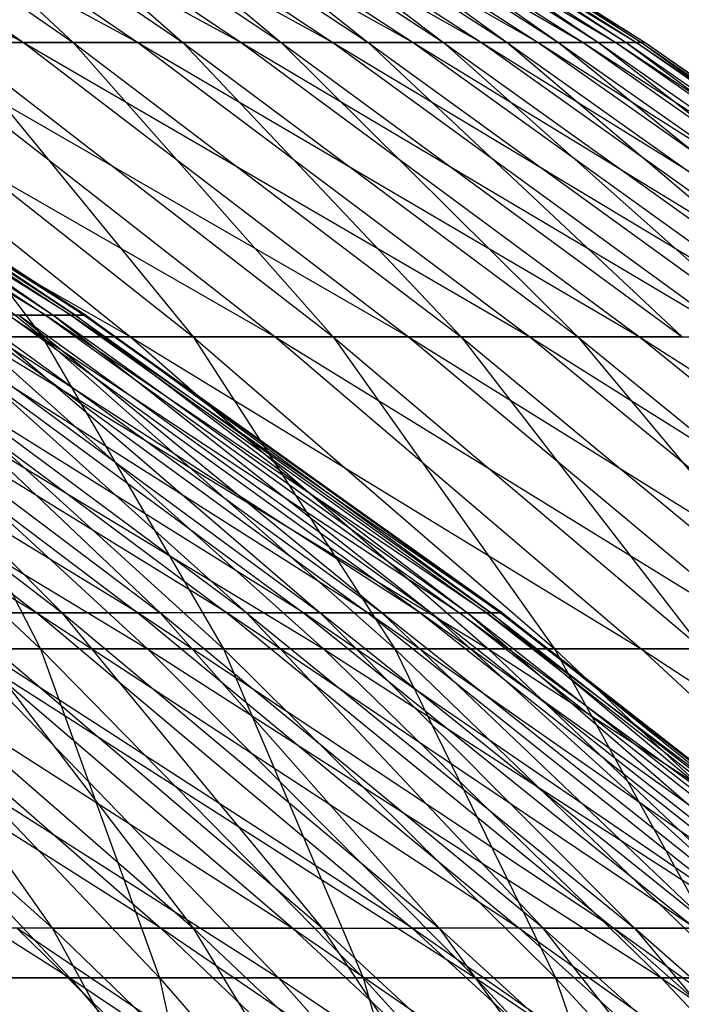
# Model space of a CAD drawing. Extents: x -125 to 125, y -143 to 0.
# Tile 349 of 406: x 30.14 to 33.37, y -37.58 to -32.78. Entities that reach past the tile are written whole.
import ezdxf

# ---------------------------------------------------------------- set-up
doc = ezdxf.new("R2010")
doc.units = 0
doc.header["$LTSCALE"] = 25.4
doc.layers.get('0').update_dxf_attribs({"linetype": 'CONTINUOUS'})

# ---------------------------------------------------------------- blocks, each defined once
blk = doc.blocks.new('NL2500027000_STL_3')
at = {"color": 0}
for p, q in [((27.662, -31.548, 14.1483), (30.1625, -32.8942, 13.8556)), ((27.662, -31.548, 14.1483), (30.1625, -32.8942, 13.8556)), ((28.2339, -31.548, 12.9696), (30.7198, -32.8942, 12.5717)), ((28.2339, -31.548, 12.9696), (30.7198, -32.8942, 12.5717)), ((28.2339, -31.548, 12.9696), (30.1625, -32.8942, 13.8556)), ((28.2339, -31.548, 12.9696), (30.1625, -32.8942, 13.8556)), ((28.4608, -31.548, -12.4637), (30.4049, -32.8942, -13.3151)), ((28.4608, -31.548, -12.4637), (30.4049, -32.8942, -13.3151)), ((28.7555, -31.548, 11.7679), (31.2224, -32.8942, 11.2655)), ((28.7555, -31.548, 11.7679), (31.2224, -32.8942, 11.2655)), ((28.7555, -31.548, 11.7679), (30.7198, -32.8942, 12.5717)), ((28.7555, -31.548, 11.7679), (30.7198, -32.8942, 12.5717)), ((28.961, -31.548, -11.2528), (30.4049, -32.8942, -13.3151)), ((28.961, -31.548, -11.2528), (30.4049, -32.8942, -13.3151)), ((28.961, -31.548, -11.2528), (30.9392, -32.8942, -12.0215)), ((28.961, -31.548, -11.2528), (30.9392, -32.8942, -12.0215)), ((29.2261, -31.548, 10.5452), (31.6696, -32.8942, 9.9392)), ((29.2261, -31.548, 10.5452), (31.6696, -32.8942, 9.9392)), ((29.2261, -31.548, 10.5452), (31.2224, -32.8942, 11.2655)), ((29.2261, -31.548, 10.5452), (31.2224, -32.8942, 11.2655)), ((29.4096, -31.548, -10.0219), (30.9392, -32.8942, -12.0215)), ((29.4096, -31.548, -10.0219), (30.9392, -32.8942, -12.0215)), ((29.4096, -31.548, -10.0219), (31.4185, -32.8942, -10.7065)), ((29.4096, -31.548, -10.0219), (31.4185, -32.8942, -10.7065)), ((29.6446, -31.548, 9.3037), (32.0604, -32.8942, 8.5953)), ((29.6446, -31.548, 9.3037), (32.0604, -32.8942, 8.5953)), ((29.6446, -31.548, 9.3037), (31.6696, -32.8942, 9.9392)), ((29.6446, -31.548, 9.3037), (31.6696, -32.8942, 9.9392)), ((29.8059, -31.548, -8.7732), (31.4185, -32.8942, -10.7065)), ((29.8059, -31.548, -8.7732), (31.4185, -32.8942, -10.7065)), ((29.8059, -31.548, -8.7732), (31.8419, -32.8942, -9.3725)), ((29.8059, -31.548, -8.7732), (31.8419, -32.8942, -9.3725)), ((30.0105, -31.548, 8.0457), (32.3943, -32.8942, 7.2361)), ((30.0105, -31.548, 8.0457), (32.3943, -32.8942, 7.2361)), ((30.0105, -31.548, 8.0457), (32.0604, -32.8942, 8.5953)), ((30.0105, -31.548, 8.0457), (32.0604, -32.8942, 8.5953)), ((30.1493, -31.548, -7.5089), (31.8419, -32.8942, -9.3725)), ((30.1493, -31.548, -7.5089), (31.8419, -32.8942, -9.3725)), ((30.1493, -31.548, -7.5089), (32.2087, -32.8942, -8.0218)), ((30.1493, -31.548, -7.5089), (32.2087, -32.8942, -8.0218)), ((30.323, -31.548, 6.7734), (32.6705, -32.8942, 5.8641)), ((30.323, -31.548, 6.7734), (32.6705, -32.8942, 5.8641)), ((30.323, -31.548, 6.7734), (32.3943, -32.8942, 7.2361)), ((30.323, -31.548, 6.7734), (32.3943, -32.8942, 7.2361)), ((30.439, -31.548, -6.2312), (32.2087, -32.8942, -8.0218)), ((30.439, -31.548, -6.2312), (32.2087, -32.8942, -8.0218)), ((30.439, -31.548, -6.2312), (32.5183, -32.8942, -6.6569)), ((30.439, -31.548, -6.2312), (32.5183, -32.8942, -6.6569)), ((30.5816, -31.548, 5.4891), (32.8887, -32.8942, 4.4816)), ((30.5816, -31.548, 5.4891), (32.8887, -32.8942, 4.4816)), ((30.5816, -31.548, 5.4891), (32.6705, -32.8942, 5.8641)), ((30.5816, -31.548, 5.4891), (32.6705, -32.8942, 5.8641)), ((30.6747, -31.548, -4.9425), (32.5183, -32.8942, -6.6569)), ((30.6747, -31.548, -4.9425), (32.5183, -32.8942, -6.6569)), ((30.6747, -31.548, -4.9425), (32.77, -32.8942, -5.2801)), ((30.6747, -31.548, -4.9425), (32.77, -32.8942, -5.2801)), ((30.7858, -31.548, 4.195), (33.0484, -32.8942, 3.0911)), ((30.7858, -31.548, 4.195), (33.0484, -32.8942, 3.0911)), ((30.7858, -31.548, 4.195), (32.8887, -32.8942, 4.4816)), ((30.7858, -31.548, 4.195), (32.8887, -32.8942, 4.4816)), ((30.8558, -31.548, -3.645), (32.77, -32.8942, -5.2801)), ((30.8558, -31.548, -3.645), (32.77, -32.8942, -5.2801)), ((30.8558, -31.548, -3.645), (32.9635, -32.8942, -3.8939)), ((30.8558, -31.548, -3.645), (32.9635, -32.8942, -3.8939)), ((30.9353, -31.548, 2.8935), (33.1493, -32.8942, 1.6952)), ((30.9353, -31.548, 2.8935), (33.1493, -32.8942, 1.6952)), ((30.9353, -31.548, 2.8935), (33.0484, -32.8942, 3.0911)), ((30.9353, -31.548, 2.8935), (33.0484, -32.8942, 3.0911)), ((30.982, -31.548, -2.3409), (32.9635, -32.8942, -3.8939)), ((30.982, -31.548, -2.3409), (32.9635, -32.8942, -3.8939)), ((30.982, -31.548, -2.3409), (33.0983, -32.8942, -2.5008)), ((30.982, -31.548, -2.3409), (33.0983, -32.8942, -2.5008)), ((31.0298, -31.548, 1.5868), (33.1913, -32.8942, 0.2962)), ((31.0298, -31.548, 1.5868), (33.1913, -32.8942, 0.2962)), ((31.0298, -31.548, 1.5868), (33.1493, -32.8942, 1.6952)), ((31.0298, -31.548, 1.5868), (33.1493, -32.8942, 1.6952)), ((31.0531, -31.548, -1.0328), (33.0983, -32.8942, -2.5008)), ((31.0531, -31.548, -1.0328), (33.0983, -32.8942, -2.5008)), ((31.0531, -31.548, -1.0328), (33.1743, -32.8942, -1.1033)), ((31.0531, -31.548, -1.0328), (33.1743, -32.8942, -1.1033)), ((31.0691, -31.548, 0.2772), (33.1743, -32.8942, -1.1033)), ((31.0691, -31.548, 0.2772), (33.1743, -32.8942, -1.1033)), ((31.0691, -31.548, 0.2772), (33.1913, -32.8942, 0.2962)), ((31.0691, -31.548, 0.2772), (33.1913, -32.8942, 0.2962)), ((30.2704, -34.2219, 3.4765), (28.0266, -32.8588, 4.4648)), ((30.2704, -34.2219, 3.4765), (28.0266, -32.8588, 4.4648)), ((30.3932, -34.2219, 2.1528), (28.1947, -32.8588, 3.2381)), ((28.1947, -32.8588, 3.2381), (30.2704, -34.2219, 3.4765)), ((28.1947, -32.8588, 3.2381), (30.2704, -34.2219, 3.4765)), ((30.3932, -34.2219, 2.1528), (28.1947, -32.8588, 3.2381)), ((30.3053, -34.2219, -3.1577), (28.2272, -32.8588, -2.9411)), ((30.3053, -34.2219, -3.1577), (28.2272, -32.8588, -2.9411)), ((30.4582, -34.2219, 0.825), (28.3091, -32.8588, 2.0052)), ((28.3091, -32.8588, 2.0052), (30.3932, -34.2219, 2.1528)), ((28.3091, -32.8588, 2.0052), (30.3932, -34.2219, 2.1528)), ((30.4582, -34.2219, 0.825), (28.3091, -32.8588, 2.0052)), ((28.3286, -32.8588, -1.7071), (30.4142, -34.2219, -1.8328)), ((30.3053, -34.2219, -3.1577), (28.3286, -32.8588, -1.7071)), ((30.3053, -34.2219, -3.1577), (28.3286, -32.8588, -1.7071)), ((28.3286, -32.8588, -1.7071), (30.4142, -34.2219, -1.8328)), ((30.4652, -34.2219, -0.5044), (28.3696, -32.8588, 0.7684)), ((28.3696, -32.8588, 0.7684), (30.4582, -34.2219, 0.825)), ((28.3696, -32.8588, 0.7684), (30.4582, -34.2219, 0.825)), ((30.4652, -34.2219, -0.5044), (28.3696, -32.8588, 0.7684)), ((30.4142, -34.2219, -1.8328), (28.3761, -32.8588, -0.4698)), ((28.3761, -32.8588, -0.4698), (30.4652, -34.2219, -0.5044)), ((28.3761, -32.8588, -0.4698), (30.4652, -34.2219, -0.5044)), ((30.4142, -34.2219, -1.8328), (28.3761, -32.8588, -0.4698)), ((28.1733, -32.8942, 17.5504), (30.6845, -34.3282, 17.3637)), ((28.1733, -32.8942, 17.5504), (30.6845, -34.3282, 17.3637)), ((28.482, -32.8942, -17.0449), (30.2532, -34.3282, -18.1048)), ((28.482, -32.8942, -17.0449), (30.2532, -34.3282, -18.1048)), ((28.8881, -32.8942, 16.3471), (31.3893, -34.3282, 16.0547)), ((28.8881, -32.8942, 16.3471), (31.3893, -34.3282, 16.0547)), ((28.8881, -32.8942, 16.3471), (30.6845, -34.3282, 17.3637)), ((28.8881, -32.8942, 16.3471), (30.6845, -34.3282, 17.3637)), ((29.1752, -32.8942, -15.829), (30.2532, -34.3282, -18.1048)), ((29.1752, -32.8942, -15.829), (30.2532, -34.3282, -18.1048)), ((29.1752, -32.8942, -15.829), (30.9895, -34.3282, -16.8133)), ((29.1752, -32.8942, -15.829), (30.9895, -34.3282, -16.8133)), ((29.5516, -32.8942, 15.1148), (30.1625, -32.8942, 13.8556)), ((29.5516, -32.8942, 15.1148), (30.1625, -32.8942, 13.8556)), ((29.5516, -32.8942, 15.1148), (32.0382, -34.3282, 14.7172)), ((29.5516, -32.8942, 15.1148), (32.0382, -34.3282, 14.7172)), ((29.5516, -32.8942, 15.1148), (31.3893, -34.3282, 16.0547)), ((29.5516, -32.8942, 15.1148), (31.3893, -34.3282, 16.0547)), ((30.4049, -32.8942, -13.3151), (29.8166, -32.8942, -14.585)), ((29.8166, -32.8942, -14.585), (30.9895, -34.3282, -16.8133)), ((29.8166, -32.8942, -14.585), (30.9895, -34.3282, -16.8133)), ((29.8166, -32.8942, -14.585), (31.6708, -34.3282, -15.492)), ((29.8166, -32.8942, -14.585), (31.6708, -34.3282, -15.492)), ((30.4049, -32.8942, -13.3151), (29.8166, -32.8942, -14.585)), ((30.1625, -32.8942, 13.8556), (30.7198, -32.8942, 12.5717)), ((30.1625, -32.8942, 13.8556), (30.7198, -32.8942, 12.5717)), ((30.1625, -32.8942, 13.8556), (32.6301, -34.3282, 13.3535)), ((30.1625, -32.8942, 13.8556), (32.6301, -34.3282, 13.3535)), ((30.1625, -32.8942, 13.8556), (32.0382, -34.3282, 14.7172)), ((30.1625, -32.8942, 13.8556), (32.0382, -34.3282, 14.7172)), ((30.9392, -32.8942, -12.0215), (30.4049, -32.8942, -13.3151)), ((30.4049, -32.8942, -13.3151), (31.6708, -34.3282, -15.492)), ((30.4049, -32.8942, -13.3151), (31.6708, -34.3282, -15.492)), ((30.4049, -32.8942, -13.3151), (32.2957, -34.3282, -14.1431)), ((30.4049, -32.8942, -13.3151), (32.2957, -34.3282, -14.1431)), ((30.9392, -32.8942, -12.0215), (30.4049, -32.8942, -13.3151)), ((30.7198, -32.8942, 12.5717), (31.2224, -32.8942, 11.2655)), ((30.7198, -32.8942, 12.5717), (31.2224, -32.8942, 11.2655)), ((30.7198, -32.8942, 12.5717), (33.164, -34.3282, 11.966)), ((30.7198, -32.8942, 12.5717), (33.164, -34.3282, 11.966)), ((30.7198, -32.8942, 12.5717), (32.6301, -34.3282, 13.3535)), ((30.7198, -32.8942, 12.5717), (32.6301, -34.3282, 13.3535)), ((31.4185, -32.8942, -10.7065), (30.9392, -32.8942, -12.0215)), ((30.9392, -32.8942, -12.0215), (32.2957, -34.3282, -14.1431)), ((30.9392, -32.8942, -12.0215), (32.2957, -34.3282, -14.1431)), ((30.9392, -32.8942, -12.0215), (32.8632, -34.3282, -12.769)), ((30.9392, -32.8942, -12.0215), (32.8632, -34.3282, -12.769)), ((31.4185, -32.8942, -10.7065), (30.9392, -32.8942, -12.0215)), ((31.2224, -32.8942, 11.2655), (31.6696, -32.8942, 9.9392)), ((31.2224, -32.8942, 11.2655), (31.6696, -32.8942, 9.9392)), ((31.2224, -32.8942, 11.2655), (33.639, -34.3282, 10.5573)), ((31.2224, -32.8942, 11.2655), (33.639, -34.3282, 10.5573)), ((31.2224, -32.8942, 11.2655), (33.164, -34.3282, 11.966)), ((31.2224, -32.8942, 11.2655), (33.164, -34.3282, 11.966)), ((31.8419, -32.8942, -9.3725), (31.4185, -32.8942, -10.7065)), ((31.4185, -32.8942, -10.7065), (32.8632, -34.3282, -12.769)), ((31.4185, -32.8942, -10.7065), (32.8632, -34.3282, -12.769)), ((31.4185, -32.8942, -10.7065), (33.3723, -34.3282, -11.3723)), ((31.4185, -32.8942, -10.7065), (33.3723, -34.3282, -11.3723)), ((31.8419, -32.8942, -9.3725), (31.4185, -32.8942, -10.7065)), ((31.6696, -32.8942, 9.9392), (32.0604, -32.8942, 8.5953)), ((31.6696, -32.8942, 9.9392), (32.0604, -32.8942, 8.5953)), ((31.6696, -32.8942, 9.9392), (34.0541, -34.3282, 9.1298)), ((31.6696, -32.8942, 9.9392), (34.0541, -34.3282, 9.1298)), ((31.6696, -32.8942, 9.9392), (33.639, -34.3282, 10.5573)), ((31.6696, -32.8942, 9.9392), (33.639, -34.3282, 10.5573)), ((32.2087, -32.8942, -8.0218), (31.8419, -32.8942, -9.3725)), ((31.8419, -32.8942, -9.3725), (33.3723, -34.3282, -11.3723)), ((31.8419, -32.8942, -9.3725), (33.3723, -34.3282, -11.3723)), ((31.8419, -32.8942, -9.3725), (33.822, -34.3282, -9.9553)), ((31.8419, -32.8942, -9.3725), (33.822, -34.3282, -9.9553)), ((32.2087, -32.8942, -8.0218), (31.8419, -32.8942, -9.3725)), ((32.0604, -32.8942, 8.5953), (32.3943, -32.8942, 7.2361)), ((32.0604, -32.8942, 8.5953), (32.3943, -32.8942, 7.2361)), ((32.0604, -32.8942, 8.5953), (34.4088, -34.3282, 7.6861)), ((32.0604, -32.8942, 8.5953), (34.4088, -34.3282, 7.6861)), ((32.0604, -32.8942, 8.5953), (34.0541, -34.3282, 9.1298)), ((32.0604, -32.8942, 8.5953), (34.0541, -34.3282, 9.1298)), ((32.5183, -32.8942, -6.6569), (32.2087, -32.8942, -8.0218)), ((32.2087, -32.8942, -8.0218), (33.822, -34.3282, -9.9553)), ((32.2087, -32.8942, -8.0218), (33.822, -34.3282, -9.9553)), ((32.2087, -32.8942, -8.0218), (34.2117, -34.3282, -8.5207)), ((32.2087, -32.8942, -8.0218), (34.2117, -34.3282, -8.5207)), ((32.5183, -32.8942, -6.6569), (32.2087, -32.8942, -8.0218)), ((32.3943, -32.8942, 7.2361), (32.6705, -32.8942, 5.8641)), ((32.3943, -32.8942, 7.2361), (32.6705, -32.8942, 5.8641)), ((32.3943, -32.8942, 7.2361), (34.7022, -34.3282, 6.2287)), ((32.3943, -32.8942, 7.2361), (34.7022, -34.3282, 6.2287)), ((32.3943, -32.8942, 7.2361), (34.4088, -34.3282, 7.6861)), ((32.3943, -32.8942, 7.2361), (34.4088, -34.3282, 7.6861)), ((32.77, -32.8942, -5.2801), (32.5183, -32.8942, -6.6569)), ((32.5183, -32.8942, -6.6569), (34.2117, -34.3282, -8.5207)), ((32.5183, -32.8942, -6.6569), (34.2117, -34.3282, -8.5207)), ((32.5183, -32.8942, -6.6569), (34.5404, -34.3282, -7.0708)), ((32.5183, -32.8942, -6.6569), (34.5404, -34.3282, -7.0708)), ((32.77, -32.8942, -5.2801), (32.5183, -32.8942, -6.6569)), ((32.6705, -32.8942, 5.8641), (32.8887, -32.8942, 4.4816)), ((32.6705, -32.8942, 5.8641), (32.8887, -32.8942, 4.4816)), ((32.6705, -32.8942, 5.8641), (34.9339, -34.3282, 4.7603)), ((32.6705, -32.8942, 5.8641), (34.9339, -34.3282, 4.7603)), ((32.6705, -32.8942, 5.8641), (34.7022, -34.3282, 6.2287)), ((32.6705, -32.8942, 5.8641), (34.7022, -34.3282, 6.2287)), ((32.9635, -32.8942, -3.8939), (32.77, -32.8942, -5.2801)), ((32.77, -32.8942, -5.2801), (34.5404, -34.3282, -7.0708)), ((32.77, -32.8942, -5.2801), (34.5404, -34.3282, -7.0708)), ((32.77, -32.8942, -5.2801), (34.8078, -34.3282, -5.6084)), ((32.77, -32.8942, -5.2801), (34.8078, -34.3282, -5.6084)), ((32.9635, -32.8942, -3.8939), (32.77, -32.8942, -5.2801)), ((32.8887, -32.8942, 4.4816), (33.0484, -32.8942, 3.0911)), ((32.8887, -32.8942, 4.4816), (33.0484, -32.8942, 3.0911)), ((32.8887, -32.8942, 4.4816), (35.1035, -34.3282, 3.2833)), ((32.8887, -32.8942, 4.4816), (35.1035, -34.3282, 3.2833)), ((32.8887, -32.8942, 4.4816), (34.9339, -34.3282, 4.7603)), ((32.8887, -32.8942, 4.4816), (34.9339, -34.3282, 4.7603)), ((33.0983, -32.8942, -2.5008), (32.9635, -32.8942, -3.8939)), ((32.9635, -32.8942, -3.8939), (34.8078, -34.3282, -5.6084)), ((32.9635, -32.8942, -3.8939), (34.8078, -34.3282, -5.6084)), ((32.9635, -32.8942, -3.8939), (35.0133, -34.3282, -4.1361)), ((32.9635, -32.8942, -3.8939), (35.0133, -34.3282, -4.1361)), ((33.0983, -32.8942, -2.5008), (32.9635, -32.8942, -3.8939)), ((33.0484, -32.8942, 3.0911), (33.1493, -32.8942, 1.6952)), ((33.0484, -32.8942, 3.0911), (33.1493, -32.8942, 1.6952)), ((33.0484, -32.8942, 3.0911), (35.2107, -34.3282, 1.8006)), ((33.0484, -32.8942, 3.0911), (35.2107, -34.3282, 1.8006)), ((33.0484, -32.8942, 3.0911), (35.1035, -34.3282, 3.2833)), ((33.0484, -32.8942, 3.0911), (35.1035, -34.3282, 3.2833)), ((33.1743, -32.8942, -1.1033), (33.0983, -32.8942, -2.5008)), ((33.0983, -32.8942, -2.5008), (35.0133, -34.3282, -4.1361)), ((33.0983, -32.8942, -2.5008), (35.0133, -34.3282, -4.1361)), ((33.0983, -32.8942, -2.5008), (35.1565, -34.3282, -2.6564)), ((33.0983, -32.8942, -2.5008), (35.1565, -34.3282, -2.6564)), ((33.1743, -32.8942, -1.1033), (33.0983, -32.8942, -2.5008)), ((33.1493, -32.8942, 1.6952), (33.1913, -32.8942, 0.2962)), ((33.1493, -32.8942, 1.6952), (33.1913, -32.8942, 0.2962)), ((33.1493, -32.8942, 1.6952), (35.2554, -34.3282, 0.3146)), ((33.1493, -32.8942, 1.6952), (35.2554, -34.3282, 0.3146)), ((33.1493, -32.8942, 1.6952), (35.2107, -34.3282, 1.8006)), ((33.1493, -32.8942, 1.6952), (35.2107, -34.3282, 1.8006)), ((33.1913, -32.8942, 0.2962), (33.1743, -32.8942, -1.1033)), ((33.1743, -32.8942, -1.1033), (35.1565, -34.3282, -2.6564)), ((33.1743, -32.8942, -1.1033), (35.1565, -34.3282, -2.6564)), ((33.1743, -32.8942, -1.1033), (35.2373, -34.3282, -1.1719)), ((33.1743, -32.8942, -1.1033), (35.2373, -34.3282, -1.1719)), ((33.1913, -32.8942, 0.2962), (33.1743, -32.8942, -1.1033)), ((33.1913, -32.8942, 0.2962), (35.2373, -34.3282, -1.1719)), ((33.1913, -32.8942, 0.2962), (35.2373, -34.3282, -1.1719)), ((33.1913, -32.8942, 0.2962), (35.2554, -34.3282, 0.3146)), ((33.1913, -32.8942, 0.2962), (35.2554, -34.3282, 0.3146)), ((27.824, -34.2219, 12.418), (30.2271, -35.672, 11.9382)), ((27.824, -34.2219, 12.418), (30.2271, -35.672, 11.9382)), ((30.7191, -35.672, 10.6083), (28.3392, -34.2219, 11.1925)), ((28.3392, -34.2219, 11.1925), (30.2271, -35.672, 11.9382)), ((28.3392, -34.2219, 11.1925), (30.2271, -35.672, 11.9382)), ((30.7191, -35.672, 10.6083), (28.3392, -34.2219, 11.1925)), ((28.4554, -34.2219, -10.8936), (30.3511, -35.672, -11.6194)), ((28.4554, -34.2219, -10.8936), (30.3511, -35.672, -11.6194)), ((31.1525, -35.672, 9.2583), (28.8004, -34.2219, 9.9458)), ((28.8004, -34.2219, 9.9458), (30.7191, -35.672, 10.6083)), ((28.8004, -34.2219, 9.9458), (30.7191, -35.672, 10.6083)), ((31.1525, -35.672, 9.2583), (28.8004, -34.2219, 9.9458)), ((30.3511, -35.672, -11.6194), (28.9035, -34.2219, -9.6421)), ((28.9035, -34.2219, -9.6421), (30.829, -35.672, -10.2844)), ((28.9035, -34.2219, -9.6421), (30.829, -35.672, -10.2844)), ((30.3511, -35.672, -11.6194), (28.9035, -34.2219, -9.6421)), ((31.5267, -35.672, 7.8906), (29.2068, -34.2219, 8.68)), ((29.2068, -34.2219, 8.68), (31.1525, -35.672, 9.2583)), ((29.2068, -34.2219, 8.68), (31.1525, -35.672, 9.2583)), ((31.5267, -35.672, 7.8906), (29.2068, -34.2219, 8.68)), ((31.2483, -35.672, -8.9299), (29.2966, -34.2219, -8.3721)), ((29.2966, -34.2219, -8.3721), (30.829, -35.672, -10.2844)), ((31.2483, -35.672, -8.9299), (29.2966, -34.2219, -8.3721)), ((29.2966, -34.2219, -8.3721), (30.829, -35.672, -10.2844)), ((31.8409, -35.672, 6.5079), (29.5576, -34.2219, 7.3978)), ((29.5576, -34.2219, 7.3978), (31.5267, -35.672, 7.8906)), ((29.5576, -34.2219, 7.3978), (31.5267, -35.672, 7.8906)), ((31.8409, -35.672, 6.5079), (29.5576, -34.2219, 7.3978)), ((31.2483, -35.672, -8.9299), (29.6339, -34.2219, -7.0863)), ((29.6339, -34.2219, -7.0863), (31.608, -35.672, -7.5584)), ((29.6339, -34.2219, -7.0863), (31.608, -35.672, -7.5584)), ((31.2483, -35.672, -8.9299), (29.6339, -34.2219, -7.0863)), ((32.0945, -35.672, 5.1129), (29.8522, -34.2219, 6.1015)), ((29.8522, -34.2219, 6.1015), (31.8409, -35.672, 6.5079)), ((29.8522, -34.2219, 6.1015), (31.8409, -35.672, 6.5079)), ((32.0945, -35.672, 5.1129), (29.8522, -34.2219, 6.1015)), ((29.9148, -34.2219, -5.7869), (31.608, -35.672, -7.5584)), ((31.9077, -35.672, -6.1724), (29.9148, -34.2219, -5.7869)), ((31.9077, -35.672, -6.1724), (29.9148, -34.2219, -5.7869)), ((29.9148, -34.2219, -5.7869), (31.608, -35.672, -7.5584)), ((32.0945, -35.672, 5.1129), (30.0899, -34.2219, 4.7935)), ((30.0899, -34.2219, 4.7935), (32.287, -35.672, 3.7081)), ((32.0945, -35.672, 5.1129), (30.0899, -34.2219, 4.7935)), ((30.2704, -34.2219, 3.4765), (30.0899, -34.2219, 4.7935)), ((30.2704, -34.2219, 3.4765), (30.0899, -34.2219, 4.7935)), ((30.0899, -34.2219, 4.7935), (32.287, -35.672, 3.7081)), ((31.9077, -35.672, -6.1724), (30.1387, -34.2219, -4.4765)), ((31.9077, -35.672, -6.1724), (30.1387, -34.2219, -4.4765)), ((32.1465, -35.672, -4.7748), (30.1387, -34.2219, -4.4765)), ((30.1387, -34.2219, -4.4765), (30.3053, -34.2219, -3.1577)), ((30.1387, -34.2219, -4.4765), (30.3053, -34.2219, -3.1577)), ((32.1465, -35.672, -4.7748), (30.1387, -34.2219, -4.4765)), ((30.3932, -34.2219, 2.1528), (30.2704, -34.2219, 3.4765)), ((30.3932, -34.2219, 2.1528), (30.2704, -34.2219, 3.4765)), ((32.418, -35.672, 2.2962), (30.2704, -34.2219, 3.4765)), ((30.2704, -34.2219, 3.4765), (32.287, -35.672, 3.7081)), ((30.2704, -34.2219, 3.4765), (32.287, -35.672, 3.7081)), ((32.418, -35.672, 2.2962), (30.2704, -34.2219, 3.4765)), ((32.1465, -35.672, -4.7748), (30.3053, -34.2219, -3.1577)), ((32.1465, -35.672, -4.7748), (30.3053, -34.2219, -3.1577)), ((32.3242, -35.672, -3.368), (30.3053, -34.2219, -3.1577)), ((30.3053, -34.2219, -3.1577), (30.4142, -34.2219, -1.8328)), ((30.3053, -34.2219, -3.1577), (30.4142, -34.2219, -1.8328)), ((32.3242, -35.672, -3.368), (30.3053, -34.2219, -3.1577)), ((30.4582, -34.2219, 0.825), (30.3932, -34.2219, 2.1528)), ((30.4582, -34.2219, 0.825), (30.3932, -34.2219, 2.1528)), ((32.4873, -35.672, 0.88), (30.3932, -34.2219, 2.1528)), ((30.3932, -34.2219, 2.1528), (32.418, -35.672, 2.2962)), ((30.3932, -34.2219, 2.1528), (32.418, -35.672, 2.2962)), ((32.4873, -35.672, 0.88), (30.3932, -34.2219, 2.1528)), ((30.4142, -34.2219, -1.8328), (30.4652, -34.2219, -0.5044)), ((30.4142, -34.2219, -1.8328), (30.4652, -34.2219, -0.5044)), ((30.4142, -34.2219, -1.8328), (32.4403, -35.672, -1.9549)), ((32.3242, -35.672, -3.368), (30.4142, -34.2219, -1.8328)), ((32.3242, -35.672, -3.368), (30.4142, -34.2219, -1.8328)), ((30.4142, -34.2219, -1.8328), (32.4403, -35.672, -1.9549)), ((30.4652, -34.2219, -0.5044), (30.4582, -34.2219, 0.825)), ((30.4652, -34.2219, -0.5044), (30.4582, -34.2219, 0.825)), ((32.4947, -35.672, -0.538), (30.4582, -34.2219, 0.825)), ((30.4582, -34.2219, 0.825), (32.4873, -35.672, 0.88)), ((30.4582, -34.2219, 0.825), (32.4873, -35.672, 0.88)), ((32.4947, -35.672, -0.538), (30.4582, -34.2219, 0.825)), ((32.4403, -35.672, -1.9549), (30.4652, -34.2219, -0.5044)), ((30.4652, -34.2219, -0.5044), (32.4947, -35.672, -0.538)), ((30.4652, -34.2219, -0.5044), (32.4947, -35.672, -0.538)), ((32.4403, -35.672, -1.9549), (30.4652, -34.2219, -0.5044)), ((28.2486, -34.3282, 21.0964), (30.7661, -35.8473, 21.0162)), ((28.2486, -34.3282, 21.0964), (30.7661, -35.8473, 21.0162)), ((28.6205, -34.3282, -20.5889), (30.2459, -35.8473, -21.7582)), ((28.6205, -34.3282, -20.5889), (30.2459, -35.8473, -21.7582)), ((29.1128, -34.3282, 19.8868), (31.6247, -35.8473, 19.7005)), ((29.1128, -34.3282, 19.8868), (31.6247, -35.8473, 19.7005)), ((29.1128, -34.3282, 19.8868), (30.7661, -35.8473, 21.0162)), ((29.1128, -34.3282, 19.8868), (30.7661, -35.8473, 21.0162)), ((30.2532, -34.3282, -18.1048), (29.463, -34.3282, -19.3641)), ((29.463, -34.3282, -19.3641), (30.2459, -35.8473, -21.7582)), ((29.463, -34.3282, -19.3641), (30.2459, -35.8473, -21.7582)), ((29.463, -34.3282, -19.3641), (31.1363, -35.8473, -20.4638)), ((29.463, -34.3282, -19.3641), (31.1363, -35.8473, -20.4638)), ((30.2532, -34.3282, -18.1048), (29.463, -34.3282, -19.3641)), ((29.9253, -34.3282, 18.6418), (30.6845, -34.3282, 17.3637)), ((29.9253, -34.3282, 18.6418), (30.6845, -34.3282, 17.3637)), ((29.9253, -34.3282, 18.6418), (32.4271, -35.8473, 18.3498)), ((29.9253, -34.3282, 18.6418), (32.4271, -35.8473, 18.3498)), ((29.9253, -34.3282, 18.6418), (31.6247, -35.8473, 19.7005)), ((29.9253, -34.3282, 18.6418), (31.6247, -35.8473, 19.7005)), ((30.9895, -34.3282, -16.8133), (30.2532, -34.3282, -18.1048)), ((30.2532, -34.3282, -18.1048), (31.1363, -35.8473, -20.4638)), ((30.2532, -34.3282, -18.1048), (31.1363, -35.8473, -20.4638)), ((30.2532, -34.3282, -18.1048), (31.9713, -35.8473, -19.133)), ((30.2532, -34.3282, -18.1048), (31.9713, -35.8473, -19.133)), ((30.9895, -34.3282, -16.8133), (30.2532, -34.3282, -18.1048)), ((30.6845, -34.3282, 17.3637), (31.3893, -34.3282, 16.0547)), ((30.6845, -34.3282, 17.3637), (31.3893, -34.3282, 16.0547)), ((30.6845, -34.3282, 17.3637), (33.1719, -35.8473, 16.9665)), ((30.6845, -34.3282, 17.3637), (33.1719, -35.8473, 16.9665)), ((30.6845, -34.3282, 17.3637), (32.4271, -35.8473, 18.3498)), ((30.6845, -34.3282, 17.3637), (32.4271, -35.8473, 18.3498)), ((31.6708, -34.3282, -15.492), (30.9895, -34.3282, -16.8133)), ((30.9895, -34.3282, -16.8133), (31.9713, -35.8473, -19.133)), ((30.9895, -34.3282, -16.8133), (31.9713, -35.8473, -19.133)), ((30.9895, -34.3282, -16.8133), (32.7494, -35.8473, -17.7682)), ((30.9895, -34.3282, -16.8133), (32.7494, -35.8473, -17.7682)), ((31.6708, -34.3282, -15.492), (30.9895, -34.3282, -16.8133)), ((31.3893, -34.3282, 16.0547), (32.0382, -34.3282, 14.7172)), ((31.3893, -34.3282, 16.0547), (32.0382, -34.3282, 14.7172)), ((31.3893, -34.3282, 16.0547), (33.8576, -35.8473, 15.553)), ((31.3893, -34.3282, 16.0547), (33.8576, -35.8473, 15.553)), ((31.3893, -34.3282, 16.0547), (33.1719, -35.8473, 16.9665)), ((31.3893, -34.3282, 16.0547), (33.1719, -35.8473, 16.9665)), ((32.2957, -34.3282, -14.1431), (31.6708, -34.3282, -15.492)), ((31.6708, -34.3282, -15.492), (32.7494, -35.8473, -17.7682)), ((31.6708, -34.3282, -15.492), (32.7494, -35.8473, -17.7682)), ((31.6708, -34.3282, -15.492), (33.4694, -35.8473, -16.3718)), ((31.6708, -34.3282, -15.492), (33.4694, -35.8473, -16.3718)), ((32.2957, -34.3282, -14.1431), (31.6708, -34.3282, -15.492)), ((32.0382, -34.3282, 14.7172), (32.6301, -34.3282, 13.3535)), ((32.0382, -34.3282, 14.7172), (32.6301, -34.3282, 13.3535)), ((32.0382, -34.3282, 14.7172), (34.4832, -35.8473, 14.1118)), ((32.0382, -34.3282, 14.7172), (34.4832, -35.8473, 14.1118)), ((32.0382, -34.3282, 14.7172), (33.8576, -35.8473, 15.553)), ((32.0382, -34.3282, 14.7172), (33.8576, -35.8473, 15.553)), ((32.8632, -34.3282, -12.769), (32.2957, -34.3282, -14.1431)), ((32.2957, -34.3282, -14.1431), (33.4694, -35.8473, -16.3718)), ((32.2957, -34.3282, -14.1431), (33.4694, -35.8473, -16.3718)), ((32.2957, -34.3282, -14.1431), (34.1298, -35.8473, -14.9463)), ((32.2957, -34.3282, -14.1431), (34.1298, -35.8473, -14.9463)), ((32.8632, -34.3282, -12.769), (32.2957, -34.3282, -14.1431)), ((32.6301, -34.3282, 13.3535), (33.164, -34.3282, 11.966)), ((32.6301, -34.3282, 13.3535), (33.164, -34.3282, 11.966)), ((32.6301, -34.3282, 13.3535), (35.0474, -35.8473, 12.6456)), ((32.6301, -34.3282, 13.3535), (35.0474, -35.8473, 12.6456)), ((32.6301, -34.3282, 13.3535), (34.4832, -35.8473, 14.1118)), ((32.6301, -34.3282, 13.3535), (34.4832, -35.8473, 14.1118)), ((33.3723, -34.3282, -11.3723), (32.8632, -34.3282, -12.769)), ((32.8632, -34.3282, -12.769), (34.1298, -35.8473, -14.9463)), ((32.8632, -34.3282, -12.769), (34.1298, -35.8473, -14.9463)), ((32.8632, -34.3282, -12.769), (34.7295, -35.8473, -13.4942)), ((32.8632, -34.3282, -12.769), (34.7295, -35.8473, -13.4942)), ((33.3723, -34.3282, -11.3723), (32.8632, -34.3282, -12.769)), ((33.164, -34.3282, 11.966), (33.639, -34.3282, 10.5573)), ((33.164, -34.3282, 11.966), (33.639, -34.3282, 10.5573)), ((33.164, -34.3282, 11.966), (35.5494, -35.8473, 11.1569)), ((33.164, -34.3282, 11.966), (35.5494, -35.8473, 11.1569)), ((33.164, -34.3282, 11.966), (35.0474, -35.8473, 12.6456)), ((33.164, -34.3282, 11.966), (35.0474, -35.8473, 12.6456)), ((30.8309, -37.2067, 15.4064), (28.4102, -35.672, 15.7815)), ((30.8309, -37.2067, 15.4064), (28.4102, -35.672, 15.7815)), ((30.304, -37.2067, -16.4185), (28.5748, -35.672, -15.4816)), ((30.304, -37.2067, -16.4185), (28.5748, -35.672, -15.4816)), ((29.0716, -35.672, 14.5272), (30.8309, -37.2067, 15.4064)), ((29.0716, -35.672, 14.5272), (30.8309, -37.2067, 15.4064)), ((29.0716, -35.672, 14.5272), (31.4736, -37.2067, 14.0469)), ((29.0716, -35.672, 14.5272), (31.4736, -37.2067, 14.0469)), ((30.304, -37.2067, -16.4185), (29.2229, -35.672, -14.2204)), ((29.2229, -35.672, -14.2204), (30.9913, -37.2067, -15.081)), ((29.2229, -35.672, -14.2204), (30.9913, -37.2067, -15.081)), ((30.304, -37.2067, -16.4185), (29.2229, -35.672, -14.2204)), ((30.2271, -35.672, 11.9382), (29.6776, -35.672, 13.2453)), ((30.2271, -35.672, 11.9382), (29.6776, -35.672, 13.2453)), ((32.0563, -37.2067, 12.6606), (29.6776, -35.672, 13.2453)), ((31.4736, -37.2067, 14.0469), (29.6776, -35.672, 13.2453)), ((32.0563, -37.2067, 12.6606), (29.6776, -35.672, 13.2453)), ((31.4736, -37.2067, 14.0469), (29.6776, -35.672, 13.2453)), ((30.9913, -37.2067, -15.081), (29.8154, -35.672, -12.9322)), ((29.8154, -35.672, -12.9322), (30.3511, -35.672, -11.6194)), ((29.8154, -35.672, -12.9322), (30.3511, -35.672, -11.6194)), ((29.8154, -35.672, -12.9322), (31.6197, -37.2067, -13.7148)), ((29.8154, -35.672, -12.9322), (31.6197, -37.2067, -13.7148)), ((30.9913, -37.2067, -15.081), (29.8154, -35.672, -12.9322)), ((30.2271, -35.672, 11.9382), (32.0563, -37.2067, 12.6606)), ((30.2271, -35.672, 11.9382), (32.0563, -37.2067, 12.6606)), ((30.2271, -35.672, 11.9382), (32.5781, -37.2067, 11.2503)), ((30.7191, -35.672, 10.6083), (30.2271, -35.672, 11.9382)), ((30.7191, -35.672, 10.6083), (30.2271, -35.672, 11.9382)), ((30.2271, -35.672, 11.9382), (32.5781, -37.2067, 11.2503)), ((31.6197, -37.2067, -13.7148), (30.3511, -35.672, -11.6194)), ((30.3511, -35.672, -11.6194), (30.829, -35.672, -10.2844)), ((30.3511, -35.672, -11.6194), (30.829, -35.672, -10.2844)), ((30.3511, -35.672, -11.6194), (32.1878, -37.2067, -12.3225)), ((30.3511, -35.672, -11.6194), (32.1878, -37.2067, -12.3225)), ((31.6197, -37.2067, -13.7148), (30.3511, -35.672, -11.6194)), ((31.1525, -35.672, 9.2583), (30.7191, -35.672, 10.6083)), ((31.1525, -35.672, 9.2583), (30.7191, -35.672, 10.6083)), ((33.0378, -37.2067, 9.8186), (30.7191, -35.672, 10.6083)), ((30.7191, -35.672, 10.6083), (32.5781, -37.2067, 11.2503)), ((30.7191, -35.672, 10.6083), (32.5781, -37.2067, 11.2503)), ((33.0378, -37.2067, 9.8186), (30.7191, -35.672, 10.6083)), ((32.6947, -37.2067, -10.9068), (30.829, -35.672, -10.2844)), ((30.829, -35.672, -10.2844), (32.1878, -37.2067, -12.3225)), ((32.6947, -37.2067, -10.9068), (30.829, -35.672, -10.2844)), ((31.2483, -35.672, -8.9299), (30.829, -35.672, -10.2844)), ((31.2483, -35.672, -8.9299), (30.829, -35.672, -10.2844)), ((30.829, -35.672, -10.2844), (32.1878, -37.2067, -12.3225)), ((31.5267, -35.672, 7.8906), (31.1525, -35.672, 9.2583)), ((31.5267, -35.672, 7.8906), (31.1525, -35.672, 9.2583)), ((33.4346, -37.2067, 8.3681), (31.1525, -35.672, 9.2583)), ((31.1525, -35.672, 9.2583), (33.0378, -37.2067, 9.8186)), ((31.1525, -35.672, 9.2583), (33.0378, -37.2067, 9.8186)), ((33.4346, -37.2067, 8.3681), (31.1525, -35.672, 9.2583)), ((32.6947, -37.2067, -10.9068), (31.2483, -35.672, -8.9299)), ((31.2483, -35.672, -8.9299), (31.608, -35.672, -7.5584)), ((31.2483, -35.672, -8.9299), (31.608, -35.672, -7.5584)), ((31.2483, -35.672, -8.9299), (33.1393, -37.2067, -9.4703)), ((31.2483, -35.672, -8.9299), (33.1393, -37.2067, -9.4703)), ((32.6947, -37.2067, -10.9068), (31.2483, -35.672, -8.9299)), ((31.8409, -35.672, 6.5079), (31.5267, -35.672, 7.8906)), ((31.8409, -35.672, 6.5079), (31.5267, -35.672, 7.8906)), ((33.7678, -37.2067, 6.9018), (31.5267, -35.672, 7.8906)), ((31.5267, -35.672, 7.8906), (33.4346, -37.2067, 8.3681)), ((31.5267, -35.672, 7.8906), (33.4346, -37.2067, 8.3681)), ((33.7678, -37.2067, 6.9018), (31.5267, -35.672, 7.8906)), ((31.608, -35.672, -7.5584), (33.1393, -37.2067, -9.4703)), ((33.5208, -37.2067, -8.0158), (31.608, -35.672, -7.5584)), ((31.608, -35.672, -7.5584), (31.9077, -35.672, -6.1724)), ((31.608, -35.672, -7.5584), (31.9077, -35.672, -6.1724)), ((33.5208, -37.2067, -8.0158), (31.608, -35.672, -7.5584)), ((31.608, -35.672, -7.5584), (33.1393, -37.2067, -9.4703)), ((32.0945, -35.672, 5.1129), (31.8409, -35.672, 6.5079)), ((32.0945, -35.672, 5.1129), (31.8409, -35.672, 6.5079)), ((34.0367, -37.2067, 5.4223), (31.8409, -35.672, 6.5079)), ((31.8409, -35.672, 6.5079), (33.7678, -37.2067, 6.9018)), ((31.8409, -35.672, 6.5079), (33.7678, -37.2067, 6.9018)), ((34.0367, -37.2067, 5.4223), (31.8409, -35.672, 6.5079)), ((33.5208, -37.2067, -8.0158), (31.9077, -35.672, -6.1724)), ((33.5208, -37.2067, -8.0158), (31.9077, -35.672, -6.1724)), ((33.8386, -37.2067, -6.546), (31.9077, -35.672, -6.1724)), ((31.9077, -35.672, -6.1724), (32.1465, -35.672, -4.7748)), ((31.9077, -35.672, -6.1724), (32.1465, -35.672, -4.7748)), ((33.8386, -37.2067, -6.546), (31.9077, -35.672, -6.1724)), ((34.2408, -37.2067, 3.9325), (32.0945, -35.672, 5.1129)), ((32.0945, -35.672, 5.1129), (32.287, -35.672, 3.7081)), ((32.0945, -35.672, 5.1129), (32.287, -35.672, 3.7081)), ((32.0945, -35.672, 5.1129), (34.0367, -37.2067, 5.4223)), ((32.0945, -35.672, 5.1129), (34.0367, -37.2067, 5.4223)), ((34.2408, -37.2067, 3.9325), (32.0945, -35.672, 5.1129)), ((33.8386, -37.2067, -6.546), (32.1465, -35.672, -4.7748)), ((33.8386, -37.2067, -6.546), (32.1465, -35.672, -4.7748)), ((34.0919, -37.2067, -5.0637), (32.1465, -35.672, -4.7748)), ((32.1465, -35.672, -4.7748), (32.3242, -35.672, -3.368)), ((32.1465, -35.672, -4.7748), (32.3242, -35.672, -3.368)), ((34.0919, -37.2067, -5.0637), (32.1465, -35.672, -4.7748)), ((34.2408, -37.2067, 3.9325), (32.287, -35.672, 3.7081)), ((32.287, -35.672, 3.7081), (34.3798, -37.2067, 2.4351)), ((34.2408, -37.2067, 3.9325), (32.287, -35.672, 3.7081)), ((32.418, -35.672, 2.2962), (32.287, -35.672, 3.7081)), ((32.418, -35.672, 2.2962), (32.287, -35.672, 3.7081)), ((32.287, -35.672, 3.7081), (34.3798, -37.2067, 2.4351)), ((34.0919, -37.2067, -5.0637), (32.3242, -35.672, -3.368)), ((34.0919, -37.2067, -5.0637), (32.3242, -35.672, -3.368)), ((34.2803, -37.2067, -3.5718), (32.3242, -35.672, -3.368)), ((32.3242, -35.672, -3.368), (32.4403, -35.672, -1.9549)), ((32.3242, -35.672, -3.368), (32.4403, -35.672, -1.9549)), ((34.2803, -37.2067, -3.5718), (32.3242, -35.672, -3.368)), ((32.4873, -35.672, 0.88), (32.418, -35.672, 2.2962)), ((32.4873, -35.672, 0.88), (32.418, -35.672, 2.2962)), ((34.4533, -37.2067, 0.9332), (32.418, -35.672, 2.2962)), ((32.418, -35.672, 2.2962), (34.3798, -37.2067, 2.4351)), ((32.418, -35.672, 2.2962), (34.3798, -37.2067, 2.4351)), ((34.4533, -37.2067, 0.9332), (32.418, -35.672, 2.2962)), ((32.4403, -35.672, -1.9549), (32.4947, -35.672, -0.538)), ((32.4403, -35.672, -1.9549), (32.4947, -35.672, -0.538)), ((32.4403, -35.672, -1.9549), (34.4035, -37.2067, -2.0732)), ((34.2803, -37.2067, -3.5718), (32.4403, -35.672, -1.9549)), ((34.2803, -37.2067, -3.5718), (32.4403, -35.672, -1.9549)), ((32.4403, -35.672, -1.9549), (34.4035, -37.2067, -2.0732)), ((32.4947, -35.672, -0.538), (32.4873, -35.672, 0.88)), ((32.4947, -35.672, -0.538), (32.4873, -35.672, 0.88)), ((34.4612, -37.2067, -0.5705), (32.4873, -35.672, 0.88)), ((32.4873, -35.672, 0.88), (34.4533, -37.2067, 0.9332)), ((32.4873, -35.672, 0.88), (34.4533, -37.2067, 0.9332)), ((34.4612, -37.2067, -0.5705), (32.4873, -35.672, 0.88)), ((34.4035, -37.2067, -2.0732), (32.4947, -35.672, -0.538)), ((32.4947, -35.672, -0.538), (34.4612, -37.2067, -0.5705)), ((32.4947, -35.672, -0.538), (34.4612, -37.2067, -0.5705)), ((34.4035, -37.2067, -2.0732), (32.4947, -35.672, -0.538)), ((27.8686, -35.8473, 24.73), (30.388, -37.4489, 24.7565)), ((27.8686, -35.8473, 24.73), (30.388, -37.4489, 24.7565)), ((28.8864, -35.8473, 23.5331), (31.4047, -37.4489, 23.4534)), ((28.8864, -35.8473, 23.5331), (31.4047, -37.4489, 23.4534)), ((28.8864, -35.8473, 23.5331), (30.388, -37.4489, 24.7565)), ((28.8864, -35.8473, 23.5331), (30.388, -37.4489, 24.7565)), ((30.2459, -35.8473, -21.7582), (29.3018, -35.8473, -23.0139)), ((29.3018, -35.8473, -23.0139), (30.825, -37.4489, -24.2103)), ((29.3018, -35.8473, -23.0139), (30.825, -37.4489, -24.2103)), ((30.2459, -35.8473, -21.7582), (29.3018, -35.8473, -23.0139)), ((29.8528, -35.8473, 22.2945), (30.7661, -35.8473, 21.0162)), ((29.8528, -35.8473, 22.2945), (30.7661, -35.8473, 21.0162)), ((29.8528, -35.8473, 22.2945), (32.3655, -37.4489, 22.1087)), ((29.8528, -35.8473, 22.2945), (32.3655, -37.4489, 22.1087)), ((29.8528, -35.8473, 22.2945), (31.4047, -37.4489, 23.4534)), ((29.8528, -35.8473, 22.2945), (31.4047, -37.4489, 23.4534)), ((31.1363, -35.8473, -20.4638), (30.2459, -35.8473, -21.7582)), ((30.2459, -35.8473, -21.7582), (30.825, -37.4489, -24.2103)), ((30.2459, -35.8473, -21.7582), (30.825, -37.4489, -24.2103)), ((30.2459, -35.8473, -21.7582), (31.8182, -37.4489, -22.8893)), ((30.2459, -35.8473, -21.7582), (31.8182, -37.4489, -22.8893)), ((31.1363, -35.8473, -20.4638), (30.2459, -35.8473, -21.7582)), ((30.7661, -35.8473, 21.0162), (31.6247, -35.8473, 19.7005)), ((30.7661, -35.8473, 21.0162), (31.6247, -35.8473, 19.7005)), ((30.7661, -35.8473, 21.0162), (33.2687, -37.4489, 20.7246)), ((30.7661, -35.8473, 21.0162), (33.2687, -37.4489, 20.7246)), ((30.7661, -35.8473, 21.0162), (32.3655, -37.4489, 22.1087)), ((30.7661, -35.8473, 21.0162), (32.3655, -37.4489, 22.1087)), ((31.9713, -35.8473, -19.133), (31.1363, -35.8473, -20.4638)), ((31.1363, -35.8473, -20.4638), (31.8182, -37.4489, -22.8893)), ((31.1363, -35.8473, -20.4638), (31.8182, -37.4489, -22.8893)), ((31.1363, -35.8473, -20.4638), (32.7548, -37.4489, -21.5276)), ((31.1363, -35.8473, -20.4638), (32.7548, -37.4489, -21.5276)), ((31.9713, -35.8473, -19.133), (31.1363, -35.8473, -20.4638)), ((31.6247, -35.8473, 19.7005), (32.4271, -35.8473, 18.3498)), ((31.6247, -35.8473, 19.7005), (32.4271, -35.8473, 18.3498)), ((31.6247, -35.8473, 19.7005), (34.1128, -37.4489, 19.3037)), ((31.6247, -35.8473, 19.7005), (34.1128, -37.4489, 19.3037)), ((31.6247, -35.8473, 19.7005), (33.2687, -37.4489, 20.7246)), ((31.6247, -35.8473, 19.7005), (33.2687, -37.4489, 20.7246)), ((32.7494, -35.8473, -17.7682), (31.9713, -35.8473, -19.133)), ((31.9713, -35.8473, -19.133), (32.7548, -37.4489, -21.5276)), ((31.9713, -35.8473, -19.133), (32.7548, -37.4489, -21.5276)), ((31.9713, -35.8473, -19.133), (33.6333, -37.4489, -20.1276)), ((31.9713, -35.8473, -19.133), (33.6333, -37.4489, -20.1276)), ((32.7494, -35.8473, -17.7682), (31.9713, -35.8473, -19.133)), ((32.4271, -35.8473, 18.3498), (33.1719, -35.8473, 16.9665)), ((32.4271, -35.8473, 18.3498), (33.1719, -35.8473, 16.9665)), ((32.4271, -35.8473, 18.3498), (34.8963, -37.4489, 17.8484)), ((32.4271, -35.8473, 18.3498), (34.8963, -37.4489, 17.8484)), ((32.4271, -35.8473, 18.3498), (34.1128, -37.4489, 19.3037)), ((32.4271, -35.8473, 18.3498), (34.1128, -37.4489, 19.3037)), ((33.4694, -35.8473, -16.3718), (32.7494, -35.8473, -17.7682)), ((32.7494, -35.8473, -17.7682), (33.6333, -37.4489, -20.1276)), ((32.7494, -35.8473, -17.7682), (33.6333, -37.4489, -20.1276)), ((32.7494, -35.8473, -17.7682), (34.4519, -37.4489, -18.6918)), ((32.7494, -35.8473, -17.7682), (34.4519, -37.4489, -18.6918)), ((33.4694, -35.8473, -16.3718), (32.7494, -35.8473, -17.7682)), ((33.1719, -35.8473, 16.9665), (33.8576, -35.8473, 15.553)), ((33.1719, -35.8473, 16.9665), (33.8576, -35.8473, 15.553)), ((33.1719, -35.8473, 16.9665), (35.6177, -37.4489, 16.3615)), ((33.1719, -35.8473, 16.9665), (35.6177, -37.4489, 16.3615)), ((33.1719, -35.8473, 16.9665), (34.8963, -37.4489, 17.8484)), ((33.1719, -35.8473, 16.9665), (34.8963, -37.4489, 17.8484)), ((30.304, -37.2067, -16.4185), (29.559, -37.2067, -17.7247)), ((30.304, -37.2067, -16.4185), (29.559, -37.2067, -17.7247)), ((30.8309, -37.2067, 15.4064), (30.1295, -37.2067, 16.7365)), ((30.8309, -37.2067, 15.4064), (30.1295, -37.2067, 16.7365)), ((32.5306, -38.8231, 16.2557), (30.1295, -37.2067, 16.7365)), ((30.1295, -37.2067, 16.7365), (31.7906, -38.8231, 17.6592)), ((30.1295, -37.2067, 16.7365), (31.7906, -38.8231, 17.6592)), ((32.5306, -38.8231, 16.2557), (30.1295, -37.2067, 16.7365)), ((31.1886, -38.8231, -18.7018), (30.304, -37.2067, -16.4185)), ((30.304, -37.2067, -16.4185), (30.9913, -37.2067, -15.081)), ((30.304, -37.2067, -16.4185), (30.9913, -37.2067, -15.081)), ((30.304, -37.2067, -16.4185), (31.9747, -38.8231, -17.3236)), ((30.304, -37.2067, -16.4185), (31.9747, -38.8231, -17.3236)), ((31.1886, -38.8231, -18.7018), (30.304, -37.2067, -16.4185)), ((31.4736, -37.2067, 14.0469), (30.8309, -37.2067, 15.4064)), ((31.4736, -37.2067, 14.0469), (30.8309, -37.2067, 15.4064)), ((33.2087, -38.8231, 14.8213), (30.8309, -37.2067, 15.4064)), ((30.8309, -37.2067, 15.4064), (32.5306, -38.8231, 16.2557)), ((30.8309, -37.2067, 15.4064), (32.5306, -38.8231, 16.2557)), ((33.2087, -38.8231, 14.8213), (30.8309, -37.2067, 15.4064)), ((31.9747, -38.8231, -17.3236), (30.9913, -37.2067, -15.081)), ((30.9913, -37.2067, -15.081), (31.6197, -37.2067, -13.7148)), ((30.9913, -37.2067, -15.081), (31.6197, -37.2067, -13.7148)), ((30.9913, -37.2067, -15.081), (32.6999, -38.8231, -15.9124)), ((30.9913, -37.2067, -15.081), (32.6999, -38.8231, -15.9124)), ((31.9747, -38.8231, -17.3236), (30.9913, -37.2067, -15.081)), ((31.4736, -37.2067, 14.0469), (33.2087, -38.8231, 14.8213)), ((31.4736, -37.2067, 14.0469), (33.2087, -38.8231, 14.8213)), ((31.4736, -37.2067, 14.0469), (33.8236, -38.8231, 13.3586)), ((31.4736, -37.2067, 14.0469), (33.8236, -38.8231, 13.3586)), ((31.4736, -37.2067, 14.0469), (32.0563, -37.2067, 12.6606)), ((31.4736, -37.2067, 14.0469), (32.0563, -37.2067, 12.6606)), ((32.6999, -38.8231, -15.9124), (31.6197, -37.2067, -13.7148)), ((31.6197, -37.2067, -13.7148), (32.1878, -37.2067, -12.3225)), ((31.6197, -37.2067, -13.7148), (32.1878, -37.2067, -12.3225)), ((31.6197, -37.2067, -13.7148), (33.3628, -38.8231, -14.4709)), ((31.6197, -37.2067, -13.7148), (33.3628, -38.8231, -14.4709)), ((32.6999, -38.8231, -15.9124), (31.6197, -37.2067, -13.7148)), ((32.5781, -37.2067, 11.2503), (32.0563, -37.2067, 12.6606)), ((32.5781, -37.2067, 11.2503), (32.0563, -37.2067, 12.6606)), ((34.3741, -38.8231, 11.8705), (32.0563, -37.2067, 12.6606)), ((33.8236, -38.8231, 13.3586), (32.0563, -37.2067, 12.6606)), ((34.3741, -38.8231, 11.8705), (32.0563, -37.2067, 12.6606)), ((33.8236, -38.8231, 13.3586), (32.0563, -37.2067, 12.6606)), ((33.9623, -38.8231, -13.0019), (32.1878, -37.2067, -12.3225)), ((32.1878, -37.2067, -12.3225), (33.3628, -38.8231, -14.4709)), ((33.9623, -38.8231, -13.0019), (32.1878, -37.2067, -12.3225)), ((32.6947, -37.2067, -10.9068), (32.1878, -37.2067, -12.3225)), ((32.6947, -37.2067, -10.9068), (32.1878, -37.2067, -12.3225)), ((32.1878, -37.2067, -12.3225), (33.3628, -38.8231, -14.4709)), ((32.5781, -37.2067, 11.2503), (34.3741, -38.8231, 11.8705)), ((32.5781, -37.2067, 11.2503), (34.3741, -38.8231, 11.8705)), ((32.5781, -37.2067, 11.2503), (34.8591, -38.8231, 10.3599)), ((33.0378, -37.2067, 9.8186), (32.5781, -37.2067, 11.2503)), ((33.0378, -37.2067, 9.8186), (32.5781, -37.2067, 11.2503)), ((32.5781, -37.2067, 11.2503), (34.8591, -38.8231, 10.3599)), ((33.9623, -38.8231, -13.0019), (32.6947, -37.2067, -10.9068)), ((32.6947, -37.2067, -10.9068), (33.1393, -37.2067, -9.4703)), ((32.6947, -37.2067, -10.9068), (33.1393, -37.2067, -9.4703)), ((32.6947, -37.2067, -10.9068), (34.4971, -38.8231, -11.5081)), ((32.6947, -37.2067, -10.9068), (34.4971, -38.8231, -11.5081)), ((33.9623, -38.8231, -13.0019), (32.6947, -37.2067, -10.9068)), ((33.4346, -37.2067, 8.3681), (33.0378, -37.2067, 9.8186)), ((33.4346, -37.2067, 8.3681), (33.0378, -37.2067, 9.8186)), ((35.2779, -38.8231, 8.8295), (33.0378, -37.2067, 9.8186)), ((33.0378, -37.2067, 9.8186), (34.8591, -38.8231, 10.3599)), ((33.0378, -37.2067, 9.8186), (34.8591, -38.8231, 10.3599)), ((35.2779, -38.8231, 8.8295), (33.0378, -37.2067, 9.8186)), ((33.1393, -37.2067, -9.4703), (34.4971, -38.8231, -11.5081)), ((34.9663, -38.8231, -9.9924), (33.1393, -37.2067, -9.4703)), ((33.1393, -37.2067, -9.4703), (33.5208, -37.2067, -8.0158)), ((33.1393, -37.2067, -9.4703), (33.5208, -37.2067, -8.0158)), ((34.9663, -38.8231, -9.9924), (33.1393, -37.2067, -9.4703)), ((33.1393, -37.2067, -9.4703), (34.4971, -38.8231, -11.5081)), ((29.3174, -37.4489, 26.0155), (30.388, -37.4489, 24.7565)), ((29.3174, -37.4489, 26.0155), (30.388, -37.4489, 24.7565)), ((30.825, -37.4489, -24.2103), (29.777, -37.4489, -25.4882)), ((30.825, -37.4489, -24.2103), (29.777, -37.4489, -25.4882)), ((30.388, -37.4489, 24.7565), (31.4047, -37.4489, 23.4534)), ((30.388, -37.4489, 24.7565), (31.4047, -37.4489, 23.4534)), ((30.388, -37.4489, 24.7565), (32.9014, -39.1303, 24.5712)), ((30.388, -37.4489, 24.7565), (32.9014, -39.1303, 24.5712)), ((30.388, -37.4489, 24.7565), (31.8363, -39.1303, 25.9364)), ((30.388, -37.4489, 24.7565), (31.8363, -39.1303, 25.9364)), ((31.8182, -37.4489, -22.8893), (30.825, -37.4489, -24.2103)), ((30.825, -37.4489, -24.2103), (31.1961, -39.1303, -26.703)), ((30.825, -37.4489, -24.2103), (31.1961, -39.1303, -26.703)), ((30.825, -37.4489, -24.2103), (32.2941, -39.1303, -25.3641)), ((30.825, -37.4489, -24.2103), (32.2941, -39.1303, -25.3641)), ((31.8182, -37.4489, -22.8893), (30.825, -37.4489, -24.2103)), ((31.4047, -37.4489, 23.4534), (32.3655, -37.4489, 22.1087)), ((31.4047, -37.4489, 23.4534), (32.3655, -37.4489, 22.1087)), ((31.4047, -37.4489, 23.4534), (33.908, -39.1303, 23.1624)), ((31.4047, -37.4489, 23.4534), (33.908, -39.1303, 23.1624)), ((31.4047, -37.4489, 23.4534), (32.9014, -39.1303, 24.5712)), ((31.4047, -37.4489, 23.4534), (32.9014, -39.1303, 24.5712)), ((32.7548, -37.4489, -21.5276), (31.8182, -37.4489, -22.8893)), ((31.8182, -37.4489, -22.8893), (32.2941, -39.1303, -25.3641)), ((31.8182, -37.4489, -22.8893), (32.2941, -39.1303, -25.3641)), ((31.8182, -37.4489, -22.8893), (33.3347, -39.1303, -23.9802)), ((31.8182, -37.4489, -22.8893), (33.3347, -39.1303, -23.9802)), ((32.7548, -37.4489, -21.5276), (31.8182, -37.4489, -22.8893)), ((32.3655, -37.4489, 22.1087), (33.2687, -37.4489, 20.7246)), ((32.3655, -37.4489, 22.1087), (33.2687, -37.4489, 20.7246)), ((32.3655, -37.4489, 22.1087), (34.8543, -39.1303, 21.7123)), ((32.3655, -37.4489, 22.1087), (34.8543, -39.1303, 21.7123)), ((32.3655, -37.4489, 22.1087), (33.908, -39.1303, 23.1624)), ((32.3655, -37.4489, 22.1087), (33.908, -39.1303, 23.1624)), ((33.6333, -37.4489, -20.1276), (32.7548, -37.4489, -21.5276)), ((32.7548, -37.4489, -21.5276), (33.3347, -39.1303, -23.9802)), ((32.7548, -37.4489, -21.5276), (33.3347, -39.1303, -23.9802)), ((32.7548, -37.4489, -21.5276), (34.316, -39.1303, -22.5536)), ((32.7548, -37.4489, -21.5276), (34.316, -39.1303, -22.5536)), ((33.6333, -37.4489, -20.1276), (32.7548, -37.4489, -21.5276)), ((33.2687, -37.4489, 20.7246), (34.1128, -37.4489, 19.3037)), ((33.2687, -37.4489, 20.7246), (34.1128, -37.4489, 19.3037)), ((33.2687, -37.4489, 20.7246), (35.7386, -39.1303, 20.2237)), ((33.2687, -37.4489, 20.7246), (35.7386, -39.1303, 20.2237)), ((33.2687, -37.4489, 20.7246), (34.8543, -39.1303, 21.7123)), ((33.2687, -37.4489, 20.7246), (34.8543, -39.1303, 21.7123))]:
    blk.add_line(p, q, dxfattribs=at)

msp = doc.modelspace()

# ---------------------------------------------------------------- block references
at = {"color": 253}
msp.add_blockref('NL2500027000_STL_3', (0, 0), dxfattribs=at)

doc.saveas('drawing.dxf')
